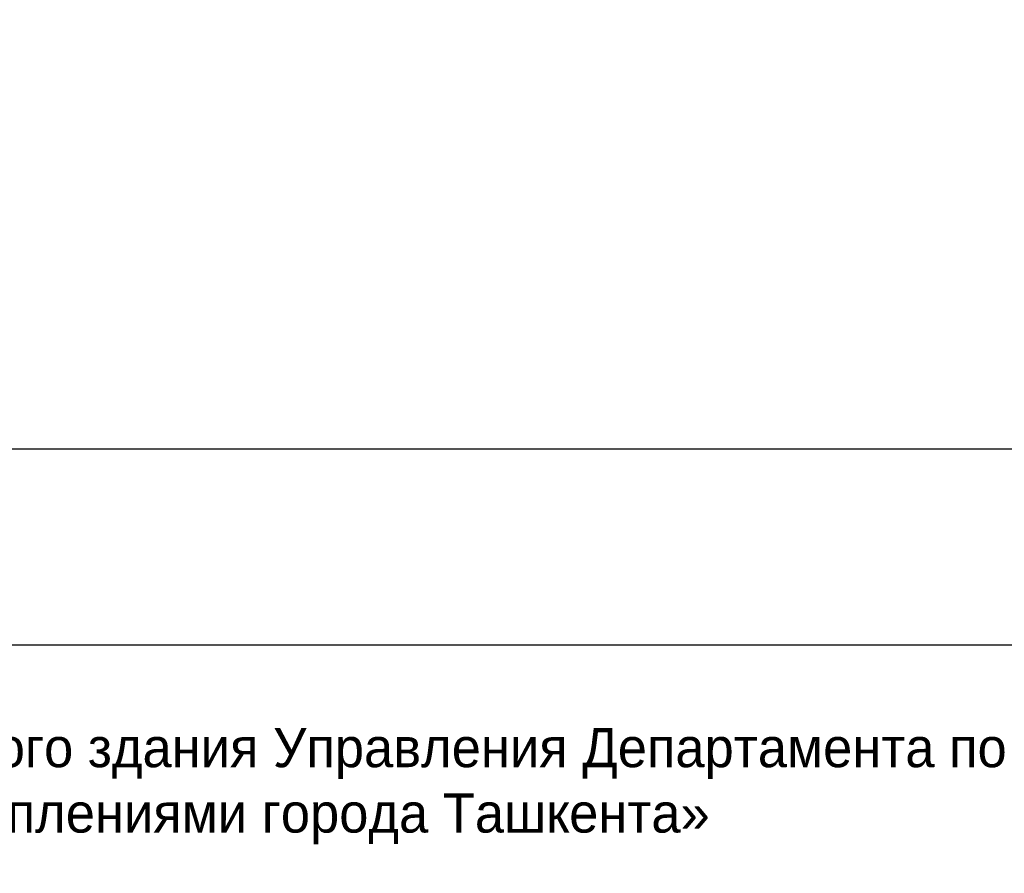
# Model space of a CAD drawing. Header units: millimetres. Extents: x -33345 to 4712671, y -3392 to 121473.
# Tile 918 of 1056: x 3685165 to 3690182, y 48338 to 52689. Entities that reach past the tile are written whole.
import ezdxf

# ---------------------------------------------------------------- set-up
doc = ezdxf.new("R2010")
doc.units = ezdxf.units.MM
doc.layers.add('.', color=7, linetype='Continuous', lineweight=15)
doc.layers.add('Текст', color=7, linetype='Continuous', lineweight=20)
doc.styles.add('X-U-RW-01$0$StyleROMANS', font='GOTHIC.TTF')

# ---------------------------------------------------------------- blocks, each defined once
blk = doc.blocks.new('medgor')
at = {"ltscale": 25}
blk.add_line((-43992634.1, 22933574.8), (-44011134.1, 22933574.8), dxfattribs=at)
blk.add_lwpolyline([(-44011134.1, 22934574.8), (-43992634.1, 22934574.8), (-43992634.1, 22929074.8), (-44011134.1, 22929074.8)], close=True, dxfattribs=at)
at = {"layer": 'Текст', "insert": (-43998711.2, 22932558.8), "char_height": 200, "width": 11910.391, "attachment_point": 8, "style": 'X-U-RW-01$0$StyleROMANS'}
blk.add_mtext('\\pxqc;«Строительство 5-этажного административного здания Управления Департамента по борьбе с экономическими преступлениями города Ташкента»', dxfattribs=at)

msp = doc.modelspace()

# ---------------------------------------------------------------- block references
msp.add_blockref('medgor', (47684121.048, -22884073.497, 1359241.5))

# ---------------------------------------------------------------- texts
at = {"layer": '.', "char_height": 300, "attachment_point": 1, "style": 'X-U-RW-01$0$StyleROMANS'}
for s, insert, width in [('\\pi1269.0585;{\\LАрматурная сетка СГ-1\\P\\pi288.19514;}(разработана на 1 пог.м. длины)', (3578941.241, 52689.006), 7399.29987), ('\\pi1358.97214;{\\LАрматурная сетка СГ-2\\P\\pi418.08158;}(разработана на 1 пог.м. длины)', (3592353.157, 52427.848), 7659.07275), ('\\pi1269.0585;{\\LАрматурная сетка СГ-1\\P\\pi288.19514;}(разработана на 1 пог.м. длины)', (3646055.242, 52161.969), 7399.29987), ('\\pi1358.97214;{\\LАрматурная сетка СГ-2\\P\\pi418.08158;}(разработана на 1 пог.м. длины)', (3658895.535, 51900.811), 7659.07275)]:
    msp.add_mtext(s, dxfattribs=dict(at, insert=insert, width=width))

doc.saveas('drawing.dxf')
